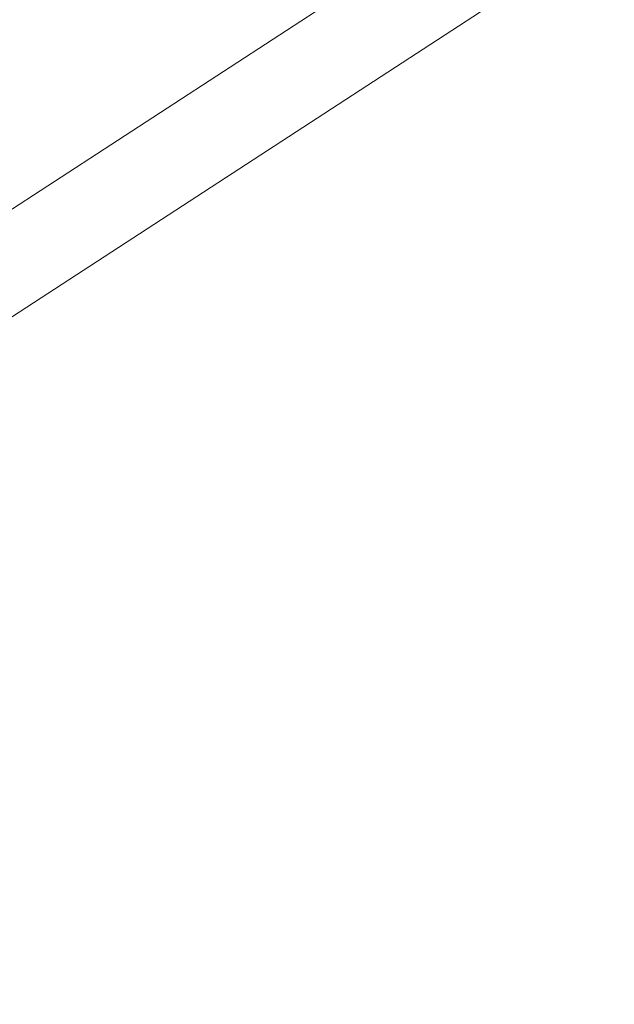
# Model space of a CAD drawing. Header units: metres. Extents: x 163628 to 167855, y 402678 to 405435.
# Tile 441 of 656: x 167387.248 to 167387.415, y 404858.833 to 404859.11. Entities that reach past the tile are written whole.
import ezdxf

# ---------------------------------------------------------------- set-up
doc = ezdxf.new("R2010")
doc.units = ezdxf.units.M
for name, color, linetype, lineweight in [('X-CA190022.004-UO-BGT_Ondergrond$0$GE_201_SHDHek_Lijn_GEM', 253, 'X-CA190022.004-UO-BGT_Ondergrond$0$Hekwerk', 9), ('X-CA190022.004-UO-BGT_Ondergrond$0$GE_401_OTDErf_Vlak_GEM', 253, 'Continuous', 9), ('X-CA190022.004-UO-BGT_Ondergrond$0$GE_479_BTDGroenvoorziening_grasenkruida_GEM', 253, 'Continuous', 9), ('X-CA190022.004-UO-DTM inmeting$0$B-WE-AL-AANPIJLING-T18', 246, 'Continuous', 0), ('X-CA190022.004-UO-KAD_Percelen$0$B-WE-KG-GRENS_PERCEEL-GV', 150, 'Continuous', 9)]:
    doc.layers.add(name, color=color, linetype=linetype, lineweight=lineweight)
doc.styles.add('X-CA190022.004-UO-DTM inmeting$0$NLCS-ISO', font='isocpeur.ttf', dxfattribs={"height": 2.5})
doc.linetypes.add('X-CA190022.004-UO-BGT_Ondergrond$0$Hekwerk', pattern='A,5,-1.5,[2,dgnlstyle-Veghel.shx,S=0.007937,R=0,X=0,Y=0],-1.5', length=8)

msp = doc.modelspace()

# ---------------------------------------------------------------- linework, layer by layer
at = {"layer": 'X-CA190022.004-UO-BGT_Ondergrond$0$GE_201_SHDHek_Lijn_GEM'}
msp.add_line((167404.185, 404870.05), (167386.457, 404858.513), dxfattribs=at)
at = {"layer": 'X-CA190022.004-UO-BGT_Ondergrond$0$GE_401_OTDErf_Vlak_GEM', "flags": 128}
msp.add_lwpolyline([(167400.133, 404929.779), (167399.078, 404915.725), (167398.959, 404906.913), (167399.061, 404897.697), (167398.739, 404883.182), (167399.417, 404876.868), (167400.885, 404874.795), (167402.566, 404873.189), (167404.019, 404872.416), (167404.185, 404870.05), (167386.457, 404858.513), (167385.635, 404857.979), (167382.913, 404856.207), (167381.541, 404855.42), (167380.788, 404854.987), (167368.252, 404847.792)], dxfattribs=at)
at = {"layer": 'X-CA190022.004-UO-BGT_Ondergrond$0$GE_479_BTDGroenvoorziening_grasenkruida_GEM', "flags": 128}
msp.add_lwpolyline([(167398.04, 404863.177), (167388.203, 404857.52), (167387.316, 404857.01), (167386.457, 404858.513), (167404.185, 404870.05), (167404.019, 404872.416), (167404.15, 404872.347), (167405.442, 404871.835), (167408.223, 404871.146), (167411.392, 404872.393), (167413.819, 404874.138), (167415.221, 404876.379), (167415.156, 404880.274), (167414.836, 404885.141), (167414.618, 404889.075), (167414.781, 404894.281), (167415.895, 404899.11), (167418.121, 404903.623), (167421.793, 404909.346), (167425.691, 404914.648), (167430.241, 404920.627), (167433.288, 404926.385), (167435.746, 404932.159)], dxfattribs=at)
at = {"layer": 'X-CA190022.004-UO-KAD_Percelen$0$B-WE-KG-GRENS_PERCEEL-GV', "flags": 128}
msp.add_lwpolyline([(167404.164, 404870.058), (167402.938, 404884.378), (167402.376, 404891.512), (167401.896, 404898.663), (167369.951, 404883.844), (167373.073, 404877.13), (167382.833, 404856.187)], close=True, dxfattribs=at)
msp.add_lwpolyline([(167351.109, 404832.026), (167388.083, 404853.445), (167404.654, 404864.349), (167413.139, 404869.932), (167419.395, 404873.889), (167419.331, 404879.921), (167404.164, 404870.058), (167382.833, 404856.187), (167374.007, 404851.05), (167366.213, 404846.514)], dxfattribs=at)

# ---------------------------------------------------------------- texts
at = {"layer": 'X-CA190022.004-UO-DTM inmeting$0$B-WE-AL-AANPIJLING-T18', "linetype": 'ByBlock', "insert": (167386.90073, 404859.86259), "char_height": 0.18, "attachment_point": 5, "rotation": 27.1615, "style": 'X-CA190022.004-UO-DTM inmeting$0$NLCS-ISO'}
msp.add_mtext_dynamic_manual_height_columns('Beheersgrens: hekwerk, muur, haag etc..', width=6.0054575, gutter_width=12.201, heights=[0.234], dxfattribs=at)

doc.saveas('drawing.dxf')
